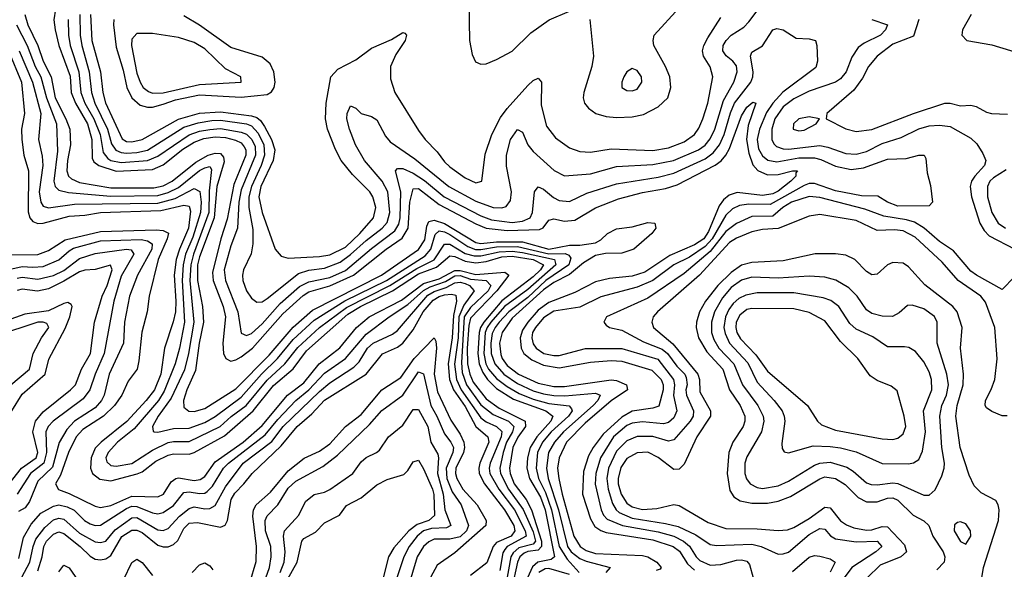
# Model space of a CAD drawing. Header units: inches. Extents: x 1173000 to 1307049, y 522583 to 678455.
# Tile 531 of 617: x 1202320 to 1206098, y 666083 to 668189. Entities that reach past the tile are written whole.
import ezdxf

# ---------------------------------------------------------------- set-up
doc = ezdxf.new("R2010")
doc.units = ezdxf.units.IN
doc.header["$MEASUREMENT"] = 0
doc.layers.add('B2606', color=7, linetype='Continuous')

msp = doc.modelspace()

# ---------------------------------------------------------------- linework, layer by layer
at = {"layer": 'B2606', "color": 5}
for points, elevation in [([(1204043.9, 668256.1), (1204046, 668110), (1204056.4, 668056.4), (1204068.5, 668028.5), (1204090, 668018.5), (1204110, 668020.6), (1204150, 668036.4), (1204210, 668069.2), (1204281.4, 668138.6), (1204351.2, 668188.8), (1204430, 668222.7)], 1820), ([(1202340.4, 668210), (1202351.6, 668170), (1202389.2, 668090), (1202410.2, 668030), (1202440.9, 667970), (1202456.8, 667890), (1202497.6, 667810), (1202512.3, 667770), (1202514.8, 667710), (1202503.4, 667650), (1202500.9, 667610), (1202507.3, 667590), (1202518.8, 667578.8), (1202550, 667565.7), (1202670, 667544.7), (1202835.1, 667544.9), (1202870, 667552.9), (1202904.7, 667570), (1202996.3, 667643.7), (1203042.7, 667670), (1203070, 667677.8), (1203090, 667676.4), (1203102.7, 667662.7), (1203104.5, 667644.5), (1203076.9, 667550), (1203066, 667430), (1203010, 667280.8), (1203002.5, 667250), (1203001.9, 667190), (1203021.9, 667090), (1203026, 667030), (1203008.2, 666950), (1202995.2, 666844.8), (1202961.6, 666770), (1202949.2, 666730), (1202950, 666704.4), (1202969.1, 666689.1), (1202990, 666687.7), (1203030, 666698.6), (1203150, 666774.6), (1203276.8, 666903.2), (1203369.2, 667010.8), (1203443.7, 667076.3), (1203708.9, 667210), (1203850, 667308.2), (1203874.4, 667345.6), (1203882.5, 667397.5), (1203890, 667416.3), (1203910, 667420.6), (1203950, 667407.8), (1204070, 667334.9), (1204090, 667331.9), (1204150, 667337.9), (1204250, 667338), (1204350, 667309.8), (1204430, 667325.2), (1204470, 667325.6), (1204530, 667334), (1204550, 667345.4), (1204575, 667370), (1204610, 667388.3), (1204670, 667395), (1204730, 667411.5), (1204757.1, 667410), (1204761, 667390), (1204746, 667370), (1204676.1, 667310), (1204630, 667294.2), (1204567.4, 667292.6), (1204530, 667285.4), (1204483.2, 667256.8), (1204430, 667213.1), (1204370, 667181.4), (1204330, 667154.1), (1204210, 667045.7), (1204172, 666990), (1204161.4, 666950), (1204165.9, 666905.9), (1204171.5, 666890), (1204190, 666863.5), (1204234.3, 666830), (1204310, 666795.7), (1204370, 666783.8), (1204410, 666783.6), (1204590, 666808.3), (1204610, 666805.9), (1204649.1, 666790), (1204652.3, 666770), (1204590, 666728.7), (1204490, 666642.6), (1204418.7, 666570), (1204389.6, 666510), (1204384.2, 666470), (1204389, 666430), (1204401.1, 666370), (1204446, 666210), (1204470.1, 666170), (1204494.1, 666154.1), (1204530, 666143.3), (1204710, 666135.9), (1204730.1, 666130), (1204765.2, 666110), (1204781.1, 666090), (1204777.2, 666082.8), (1204761.9, 666078.1)], 1680), ([(1202457.9, 668230), (1202451.6, 668188.4), (1202455.9, 668150), (1202470.5, 668090), (1202513.2, 667973.2), (1202517.9, 667910), (1202534.4, 667870), (1202579.9, 667790), (1202597.4, 667730), (1202598, 667658), (1202604.9, 667644.9), (1202623.8, 667630), (1202690, 667608.9), (1202830, 667615.7), (1202870, 667633.5), (1202946.5, 667693.5), (1202990, 667720.4), (1203026.6, 667733.4), (1203070, 667740.4), (1203110, 667738.4), (1203147.9, 667727.9), (1203170, 667716.8), (1203182, 667702), (1203187.5, 667690), (1203188.1, 667670), (1203141.8, 667558.2), (1203115.8, 667424.2), (1203091.8, 667350), (1203059.5, 667220.5), (1203062.4, 667190), (1203100.3, 667090), (1203109.6, 667050), (1203099.2, 666950), (1203102.2, 666910), (1203111.2, 666891.2), (1203130, 666880.5), (1203150, 666885.4), (1203170, 666897), (1203213.5, 666930), (1203330, 667061.7), (1203407.6, 667132.4), (1203430, 667145.6), (1203510, 667169.7), (1203600.5, 667210), (1203726.8, 667310), (1203787.7, 667352.3), (1203810.7, 667390), (1203817.3, 667490), (1203830, 667540.5), (1203850, 667541.8), (1203930, 667481.4), (1204070, 667406.7), (1204109.9, 667390.1), (1204190, 667381.9), (1204315.3, 667384.7), (1204328.7, 667391.3), (1204350, 667421.2), (1204370, 667425.6), (1204410, 667416.7), (1204450, 667421.3), (1204530, 667468.8), (1204617.8, 667502.2), (1204710, 667526.9), (1204797.8, 667542.2), (1204843.2, 667556.8), (1204988.3, 667631.7), (1205011.8, 667648.2), (1205030, 667670.1), (1205043.7, 667696.3), (1205090, 667820.9), (1205110, 667853.6), (1205133.6, 667873.6), (1205144.9, 667870), (1205115.5, 667784.5), (1205109.4, 667730.6), (1205118, 667678), (1205132.9, 667632.9), (1205151.9, 667611.9), (1205190, 667595), (1205230, 667596.5), (1205286, 667610), (1205304.7, 667610), (1205298, 667602), (1205298.9, 667590), (1205279.2, 667570), (1205230, 667531.6), (1205210, 667522.1), (1205170, 667515.4), (1205072.9, 667527.1), (1205042.8, 667517.2), (1205021.2, 667498.8), (1205004, 667476), (1204963, 667377), (1204944.7, 667350), (1204910, 667325.9), (1204814.8, 667285.2), (1204718.4, 667221.6), (1204670, 667206.2), (1204583.1, 667196.9), (1204530, 667184.7), (1204450, 667144.2), (1204350, 667105.5), (1204310, 667076), (1204269.5, 667030), (1204250, 666998.8), (1204240.5, 666970), (1204243.7, 666930), (1204255.2, 666910), (1204285.5, 666885.5), (1204330, 666865.7), (1204390, 666854.7), (1204510, 666876.2), (1204590, 666883.3), (1204630, 666880.6), (1204746.3, 666846.3), (1204781.1, 666810), (1204789.6, 666790), (1204789.6, 666770), (1204772.1, 666707.9), (1204750, 666699.6), (1204670, 666688.8), (1204630, 666666), (1204559.4, 666600.6), (1204521.1, 666550), (1204502.9, 666517.1), (1204483.2, 666456.8), (1204480.3, 666370), (1204510, 666276.1), (1204527.2, 666247.2), (1204550, 666230.9), (1204570, 666224.1), (1204750, 666195.2), (1204827.4, 666170), (1204851.9, 666151.9), (1204883.2, 666103.2), (1204910, 666079.8)], 1720), ([(1202551.3, 668210), (1202552.2, 668130), (1202558.3, 668090), (1202587.3, 667990), (1202595.1, 667910), (1202608.7, 667870), (1202656.8, 667770), (1202673, 667713), (1202689.3, 667689.3), (1202710, 667680.3), (1202730, 667677.9), (1202770, 667680.5), (1202810, 667689.4), (1202950, 667777.4), (1203005.4, 667794.6), (1203057.6, 667802.4), (1203090, 667804.7), (1203190.2, 667790.2), (1203210, 667783.2), (1203234.6, 667754.6), (1203256.7, 667710), (1203259.3, 667670), (1203246.6, 667630), (1203209.3, 667550), (1203199, 667510), (1203199.1, 667470), (1203214.9, 667385.1), (1203214.3, 667330), (1203207.9, 667292.1), (1203179.4, 667230), (1203175.5, 667210), (1203176.8, 667190), (1203190, 667150.2), (1203210, 667122), (1203224.7, 667110), (1203230, 667106.4), (1203250, 667107.6), (1203270, 667120.1), (1203390, 667217.1), (1203430, 667229.1), (1203490, 667236.9), (1203550, 667260.4), (1203590, 667288.7), (1203650, 667342.8), (1203711.2, 667390), (1203730, 667411.9), (1203740.5, 667450), (1203733, 667530), (1203711.6, 667570), (1203643.5, 667650), (1203608.2, 667710), (1203585.4, 667770), (1203575.4, 667810), (1203576.8, 667830), (1203590, 667859.5), (1203610, 667850.4), (1203630.2, 667830.2), (1203670, 667818), (1203690, 667806.2), (1203723.7, 667743.6), (1203741.4, 667721.4), (1203836, 667656), (1203967, 667550), (1204070, 667493.2), (1204136.4, 667470), (1204170, 667468.3), (1204187, 667473), (1204203.8, 667496.2), (1204207.4, 667530), (1204188.2, 667628.2), (1204188.5, 667670), (1204203, 667730), (1204230, 667769.1), (1204250, 667758), (1204270.1, 667710), (1204290, 667684.6), (1204371.2, 667611.2), (1204410, 667590.6), (1204510, 667599.1), (1204610, 667626.3), (1204750, 667634.3), (1204829.4, 667649.4), (1204925.3, 667690), (1204951, 667709), (1204970, 667732.5), (1204987.4, 667770), (1205020.2, 667879.8), (1205060.5, 667950), (1205072.6, 667990), (1205070, 668012.6), (1205057.1, 668030), (1205030.8, 668050.8), (1205018.5, 668070), (1205019.7, 668090), (1205031.1, 668110), (1205050, 668129.7), (1205098.6, 668161.4), (1205118.5, 668181.5), (1205150, 668223.9)], 1760), ([(1202591.9, 668210), (1202596.8, 668110), (1202630.7, 667990), (1202639.7, 667910), (1202649.8, 667870.3), (1202712.9, 667732.9), (1202730, 667723), (1202750, 667721.8), (1202789.8, 667730), (1202930, 667808), (1203010, 667831.1), (1203090, 667835.7), (1203210, 667821.3), (1203230, 667814.5), (1203243.6, 667803.6), (1203259.7, 667779.7), (1203286.2, 667730), (1203299, 667690), (1203292.9, 667650), (1203244.9, 667550), (1203238, 667510), (1203249.9, 667449.9), (1203299.9, 667310), (1203323, 667283), (1203350, 667275.3), (1203470, 667281.1), (1203510, 667288.4), (1203570, 667317.5), (1203625.6, 667370), (1203677.6, 667430), (1203686.9, 667470), (1203675.7, 667510), (1203663.1, 667530), (1203596.5, 667596.5), (1203553.9, 667650), (1203531.8, 667691.8), (1203501.8, 667770), (1203494, 667810), (1203495.7, 667870), (1203514.6, 667970), (1203540.6, 667999.4), (1203610, 668035.7), (1203670, 668080.5), (1203746.7, 668113.3), (1203790, 668140.2), (1203798.1, 668138.1), (1203804.9, 668130), (1203799.8, 668110), (1203763.5, 668056.5), (1203743, 668010), (1203742.6, 667962.6), (1203759.1, 667910), (1203850, 667764.7), (1203876.6, 667730), (1203922.6, 667682.6), (1203950, 667644.3), (1203970, 667625.2), (1204030, 667583.3), (1204070, 667564.1), (1204093.5, 667570), (1204106.1, 667673.9), (1204132.3, 667750), (1204165.3, 667814.7), (1204190.5, 667849.5), (1204270, 667937.7), (1204290, 667956.4), (1204310, 667965.8), (1204321.8, 667950), (1204321.4, 667861.4), (1204341.9, 667781.9), (1204376.3, 667736.3), (1204430, 667697.9), (1204470, 667684.4), (1204510, 667682.2), (1204590, 667694.6), (1204750, 667688.1), (1204810, 667698.1), (1204870, 667721.7), (1204910, 667749.6), (1204926.6, 667773.4), (1204941.7, 667810), (1204960.6, 667870), (1204979.5, 667970), (1204969.3, 668009.3), (1204943.5, 668050), (1204939.9, 668070), (1204944.7, 668090), (1204960.5, 668119.5), (1205010, 668197.5)], 1780), ([(1202680.9, 668190), (1202680.5, 668170), (1202690, 668084.4), (1202716.6, 667996.6), (1202731.4, 667930), (1202750.1, 667890), (1202781.8, 667861.8), (1202810, 667854.3), (1202830, 667854.6), (1202870, 667865.6), (1202918.2, 667881.8), (1203010, 667901.6), (1203170, 667892.4), (1203270, 667903.1), (1203286.8, 667913.2), (1203297.1, 667930), (1203300.9, 667950), (1203295.9, 667990), (1203280.9, 668020.9), (1203250, 668046.2), (1203130, 668083.2), (1203010, 668168.8), (1202950, 668203.9)], 1820), ([(1204507.5, 668190), (1204521.6, 668050), (1204515.4, 668010), (1204484.4, 667910), (1204482.2, 667890), (1204487.5, 667870), (1204502.7, 667850), (1204530.3, 667830), (1204570, 667818.9), (1204610, 667814.4), (1204670, 667817.3), (1204714.1, 667825.9), (1204770, 667855.8), (1204807.3, 667890), (1204818.6, 667930), (1204814.5, 667970), (1204797.7, 668010), (1204753.7, 668090), (1204750.4, 668110), (1204755, 668130), (1204850, 668234.8)], 1820), ([(1205971.6, 668210), (1205937.8, 668150), (1205935.3, 668130), (1205954, 668110), (1206050, 668093.1), (1206206.2, 668046.2)], 1820), ([(1202307.2, 668170), (1202349, 668090), (1202379.1, 668010), (1202401.4, 667970), (1202422.4, 667890), (1202461.3, 667790), (1202465.7, 667685.7), (1202450.9, 667570.9), (1202456.3, 667550), (1202470, 667536.3), (1202507.3, 667527.3), (1202670, 667513.1), (1202850, 667515), (1202890, 667526.5), (1202930, 667546.6), (1203010, 667611.8), (1203030, 667622.2), (1203050, 667626.8), (1203055.7, 667615.7), (1203046.8, 667533.2), (1203045.5, 667450), (1202986.8, 667290), (1202976.8, 667250), (1202972.8, 667190), (1202988.8, 667030), (1202968.2, 666910), (1202952.4, 666847.6), (1202901.7, 666738.3), (1202851.6, 666670), (1202829.7, 666630), (1202832.1, 666612.1), (1202836.3, 666610), (1202850, 666608.2), (1202910, 666621.7), (1202970, 666623.8), (1203030, 666644.9), (1203070, 666668.7), (1203170, 666742.5), (1203247.8, 666830), (1203309.4, 666890.6), (1203370, 666963.6), (1203450, 667038), (1203568, 667112), (1203727.3, 667190), (1203876, 667284), (1203898.3, 667310), (1203914.4, 667365.6), (1203930, 667379.5), (1203950, 667376.3), (1203970, 667366.2), (1204039.4, 667319.4), (1204068.5, 667308.5), (1204090, 667307.9), (1204150, 667318.2), (1204230, 667319.5), (1204350, 667292.5), (1204413, 667293), (1204426.7, 667286.7), (1204434.7, 667274.7), (1204427, 667250), (1204338.8, 667190), (1204270, 667125.1), (1204196.6, 667070), (1204160, 667030), (1204144.1, 667010), (1204133.4, 666986.6), (1204127.7, 666950), (1204129.4, 666910), (1204143.7, 666870), (1204177.5, 666830), (1204230, 666795.1), (1204290, 666767.1), (1204330, 666754.7), (1204370, 666748.5), (1204412.2, 666747.8), (1204530, 666757.7), (1204547.2, 666750), (1204538.7, 666730), (1204520.8, 666710), (1204406.2, 666610), (1204371.8, 666570), (1204349.1, 666530), (1204341.9, 666470), (1204348.1, 666430), (1204387.8, 666310), (1204422.2, 666170), (1204436.6, 666150), (1204470, 666123.4), (1204493.3, 666113.3), (1204585.4, 666090), (1204568.8, 666070)], 1660), ([(1202506, 668190), (1202507.2, 668130), (1202514.1, 668090), (1202546.4, 667990), (1202554.5, 667910), (1202570.2, 667870), (1202604.8, 667810), (1202628.6, 667750), (1202640.1, 667680.1), (1202657.7, 667657.7), (1202670, 667649.8), (1202710, 667641.7), (1202810.6, 667649.4), (1202850, 667666.2), (1202970, 667748.2), (1203010, 667762.2), (1203050, 667768.8), (1203090, 667772.1), (1203170, 667758.4), (1203190.8, 667750.8), (1203211.4, 667730), (1203223.2, 667703.2), (1203225, 667670), (1203170, 667536.7), (1203160.9, 667490), (1203155.4, 667390), (1203130, 667322.4), (1203105, 667230), (1203109.8, 667190), (1203157.3, 667070), (1203170, 666987.5), (1203190, 666978.8), (1203210, 666987), (1203250, 667023.4), (1203319, 667101), (1203393.8, 667166.2), (1203430, 667184.2), (1203510, 667201.2), (1203570, 667228.5), (1203670, 667312.6), (1203759.7, 667380.3), (1203774.7, 667405.3), (1203779.8, 667430), (1203782, 667530), (1203761.9, 667610), (1203770, 667619.5), (1203790, 667619.4), (1203830, 667601), (1203873, 667573), (1203948.3, 667510), (1204090, 667437.4), (1204130, 667422.6), (1204210, 667412.6), (1204250, 667417.1), (1204278.7, 667430), (1204288.3, 667450), (1204295.8, 667530), (1204310, 667548.3), (1204330, 667539.2), (1204368, 667508), (1204390, 667496.1), (1204430, 667493.1), (1204495.9, 667524.1), (1204610, 667560.2), (1204770, 667586.1), (1204830, 667601.3), (1204950, 667656.5), (1204981.3, 667678.7), (1205005.3, 667710), (1205023.3, 667750), (1205047.6, 667832.4), (1205063.5, 667870), (1205125.6, 667950), (1205133.6, 667970), (1205135.1, 667990), (1205124.1, 668050), (1205130, 668065.5), (1205170.3, 668089.7), (1205209.5, 668150.5), (1205224.8, 668155.2), (1205250.1, 668150.1), (1205299.1, 668119.1), (1205350, 668116.1), (1205374.3, 668110), (1205379.2, 668090), (1205381.3, 668030), (1205374.4, 668005.6), (1205248.7, 667911.3), (1205210, 667869.9), (1205185.7, 667834.3), (1205159.4, 667770), (1205149.6, 667730), (1205154.9, 667694.9), (1205170, 667667.5), (1205191.4, 667651.4), (1205224.9, 667644.9), (1205310, 667660.2), (1205370, 667659.5), (1205393.6, 667653.6), (1205450, 667627.8), (1205510, 667615.7), (1205558.1, 667621.9), (1205650, 667654.4), (1205722.1, 667657.9), (1205770.2, 667670.2), (1205790.2, 667670.2), (1205797.5, 667657.5), (1205802.4, 667602.4), (1205814.4, 667554.4), (1205823.1, 667490), (1205810, 667475.6), (1205690, 667474.8), (1205650, 667489.9), (1205612.4, 667512.4), (1205550, 667514.6), (1205450, 667533.1), (1205370, 667562), (1205350, 667561.6), (1205330, 667553.4), (1205199.5, 667480.5), (1205118, 667482), (1205082.5, 667477.5), (1205055.4, 667464.6), (1205030, 667440.3), (1204976.7, 667350), (1204950, 667319.8), (1204890, 667279.1), (1204830.5, 667250), (1204750, 667189.2), (1204690, 667163.9), (1204550, 667127.1), (1204470, 667087.9), (1204370, 667072.5), (1204330, 667046.6), (1204298.8, 667010), (1204288.4, 666990), (1204285.1, 666970), (1204290, 666946.7), (1204301.9, 666930), (1204331.1, 666910), (1204370, 666901.5), (1204390, 666902), (1204490.8, 666929.2), (1204630, 666929.5), (1204768.4, 666888.4), (1204828.7, 666810), (1204832.9, 666790), (1204829, 666749), (1204842, 666690), (1204830, 666663), (1204810, 666645.3), (1204790, 666639.8), (1204710, 666647.4), (1204670, 666642.2), (1204650, 666634.1), (1204598, 666590), (1204549.3, 666510), (1204530.3, 666450), (1204528.9, 666408.9), (1204551.1, 666310), (1204560.2, 666290), (1204574.3, 666274.3), (1204633.2, 666250), (1204770, 666226.4), (1204830, 666209.4), (1204866.9, 666190), (1204890.7, 666170.7), (1204916.1, 666130), (1204930, 666116.1), (1204970, 666098.6), (1205010, 666100.6), (1205070, 666116.9), (1205090, 666118.9), (1205110, 666113.6), (1205120.5, 666100.5), (1205135.1, 666050)], 1740), ([(1205590, 668190.1), (1205650.2, 668170), (1205642.7, 668150), (1205622.6, 668130), (1205560.3, 668099.7), (1205537.6, 668082.4), (1205513.8, 668046.2), (1205492, 667990), (1205470, 667962.4), (1205450, 667949.6), (1205350, 667915.6), (1205290, 667886.5), (1205250, 667856), (1205217.9, 667810), (1205206.5, 667770), (1205205.7, 667730), (1205213.5, 667713.5), (1205223.9, 667703.9), (1205250, 667694.2), (1205270, 667693.5), (1205390, 667706.7), (1205420.8, 667700.8), (1205490, 667676.8), (1205530, 667673.4), (1205570, 667684.4), (1205630, 667715.2), (1205702, 667738), (1205770, 667770.5), (1205810, 667782.8), (1205850, 667784.8), (1205890, 667779.9), (1205970, 667735), (1205993, 667713), (1206015.9, 667675.9), (1206027, 667650), (1206021.6, 667630), (1205984.8, 667590), (1205972.8, 667570), (1205967.7, 667550), (1205972.5, 667510), (1206004.2, 667410), (1206021.2, 667381.2), (1206040.6, 667360.6), (1206138.9, 667310)], 1760), ([(1205770.1, 668190), (1205750, 668126.4), (1205670, 668095.1), (1205610.5, 668050), (1205576.7, 668010), (1205554.7, 667965.3), (1205521.2, 667918.8), (1205417.6, 667830), (1205414.8, 667810), (1205490, 667771.4), (1205530, 667761.2), (1205590, 667768.6), (1205750, 667829.5), (1205870, 667869.2), (1205890, 667869.2), (1205930, 667859.1), (1205970, 667861.4), (1205990, 667857.3), (1206030, 667835), (1206049.3, 667829.3), (1206110, 667827.5)], 1780), ([(1202276.8, 668070), (1202326.9, 667950), (1202338.7, 667830), (1202327.2, 667770), (1202328.6, 667730), (1202336.2, 667670), (1202354.4, 667610), (1202352.4, 667452.4), (1202359.4, 667430), (1202370, 667416.3), (1202390, 667408.3), (1202410, 667409.3), (1202510, 667436.6), (1202570, 667439.9), (1202630, 667450.4), (1202862.3, 667457.7), (1202950, 667478.9), (1202970, 667474.1), (1202975.7, 667455.7), (1202968.1, 667390), (1202933.1, 667310), (1202920.5, 667270), (1202913, 667210), (1202919.2, 667110), (1202917.4, 667070), (1202909.3, 667030.7), (1202875.9, 666930), (1202861.8, 666830), (1202837.1, 666770), (1202805.7, 666730), (1202731.5, 666648.5), (1202632.7, 666570), (1202610, 666546.3), (1202594.6, 666510), (1202591.7, 666470), (1202600.1, 666450), (1202627.6, 666427.6), (1202670, 666421.5), (1202771.2, 666448.8), (1202790, 666456.3), (1202842.8, 666497.2), (1202890, 666519.6), (1202910, 666525.6), (1202970, 666524), (1202990, 666530.6), (1203105.7, 666594.3), (1203215.8, 666690), (1203293.5, 666786.5), (1203368.9, 666851.1), (1203420.3, 666919.7), (1203579, 667061), (1203627.3, 667090), (1203750.5, 667149.5), (1203850, 667214.7), (1203919.3, 667240.7), (1203970, 667284.4), (1203990, 667281.7), (1204030, 667263.8), (1204070, 667257.8), (1204110, 667262.8), (1204170, 667280.8), (1204210, 667283), (1204291, 667270), (1204330, 667250), (1204318.6, 667230), (1204290, 667203.5), (1204170, 667111.1), (1204100.7, 667030), (1204088.8, 667010), (1204083.8, 666990), (1204077.6, 666910), (1204083.6, 666870), (1204096.7, 666836.7), (1204115, 666810), (1204150, 666776.2), (1204214.8, 666734.8), (1204339.1, 666690), (1204365.4, 666670), (1204357.8, 666650), (1204303.9, 666590), (1204278.7, 666550), (1204268.6, 666510), (1204266.7, 666470), (1204276.5, 666430), (1204318.9, 666358.9), (1204336.9, 666310), (1204372.2, 666130), (1204359.4, 666120.6), (1204308.2, 666110), (1204288.1, 666091.9), (1204268.2, 666050)], 1620), ([(1202317.7, 668070), (1202369, 667950), (1202401, 667830), (1202392.4, 667730), (1202406.7, 667666.7), (1202409.2, 667630), (1202394.9, 667530), (1202400.6, 667490), (1202410, 667474.1), (1202430, 667467.9), (1202530, 667482.9), (1202850, 667485.6), (1202916.2, 667503.8), (1202990, 667542.6), (1203011.4, 667531.4), (1203016.2, 667490), (1203014, 667450), (1202984.3, 667355.7), (1202956.9, 667290), (1202947.9, 667250), (1202944, 667190), (1202951.9, 667030), (1202933.5, 666930), (1202916.3, 666870), (1202875, 666765), (1202853.2, 666730), (1202758.9, 666621.1), (1202695.3, 666570), (1202659, 666530), (1202650.9, 666510), (1202654, 666494), (1202670, 666479.9), (1202690, 666477.3), (1202750, 666488.5), (1202830, 666539.8), (1202890, 666568), (1202910, 666572.3), (1202970, 666572.7), (1203089.2, 666630), (1203131.7, 666668.3), (1203189.6, 666710.4), (1203270, 666807.7), (1203338, 666870), (1203386.9, 666933.1), (1203470.4, 667009.6), (1203573.5, 667086.5), (1203739.8, 667170), (1203844.1, 667235.9), (1203910, 667268.9), (1203950, 667328.4), (1203970, 667328.5), (1204030, 667292.6), (1204064, 667284), (1204090, 667284.2), (1204160.3, 667299.7), (1204210, 667301.9), (1204250, 667297.3), (1204372.3, 667270), (1204376.9, 667250), (1204270, 667154.8), (1204180.5, 667090), (1204127.3, 667030), (1204113.5, 667010), (1204106.6, 666990), (1204100.7, 666910), (1204109.2, 666870), (1204119.2, 666850), (1204150, 666814), (1204190, 666783.7), (1204237, 666757), (1204290, 666735), (1204350, 666718.2), (1204429.1, 666709.1), (1204438.1, 666698.1), (1204440.4, 666690), (1204426.4, 666670), (1204359.7, 666610), (1204326.7, 666570), (1204306.9, 666530), (1204302.2, 666470), (1204310.9, 666430), (1204337.3, 666377.3), (1204361.1, 666310), (1204389.9, 666169.9), (1204421, 666121), (1204467.1, 666070)], 1640), ([(1206106, 667614), (1206056.8, 667583.2), (1206043.3, 667570), (1206033.2, 667550), (1206034.1, 667510), (1206050.4, 667450), (1206074.9, 667410), (1206103, 667390)], 1780), ([(1206136.8, 667203.2), (1206090, 667154.8), (1205990.9, 667210), (1205970, 667225.9), (1205903.6, 667303.6), (1205850, 667339.7), (1205790.4, 667390.4), (1205753.3, 667413.3), (1205722.5, 667422.5), (1205635.8, 667435.8), (1205562.6, 667462.6), (1205390, 667508.1), (1205350, 667512), (1205281.3, 667490), (1205248.9, 667470), (1205210, 667436), (1205130, 667435.3), (1205070, 667408.5), (1205030, 667377.3), (1204970, 667300.4), (1204870, 667215.9), (1204730, 667122.1), (1204571.6, 667050), (1204561.8, 667030), (1204570, 667018), (1204583, 667010), (1204630, 666999.6), (1204714.2, 666954.2), (1204785.8, 666925.8), (1204805.6, 666910), (1204841.7, 666861.7), (1204872.6, 666830), (1204878.1, 666818.1), (1204881.7, 666790), (1204876.6, 666770), (1204878.4, 666750), (1204905, 666690), (1204904.2, 666670), (1204892.4, 666650), (1204830, 666579.2), (1204810, 666574.2), (1204750, 666592.1), (1204690, 666591.9), (1204650, 666575.3), (1204610, 666535.4), (1204578.9, 666470), (1204572.7, 666430), (1204578.7, 666390), (1204594.4, 666334.4), (1204609.4, 666310), (1204620.7, 666300.7), (1204670, 666278.3), (1204798.5, 666258.5), (1204846.3, 666246.3), (1204915.1, 666215.1), (1204970, 666177.3), (1204993.5, 666173.5), (1205130, 666179), (1205164.9, 666170), (1205230, 666140.7), (1205250, 666141.2), (1205270, 666148.7), (1205350, 666216.3), (1205390, 666238.9), (1205410, 666236.2), (1205430.9, 666210.9), (1205450, 666199.1), (1205530, 666187.4), (1205610.3, 666190.3), (1205627.9, 666170), (1205604.7, 666150), (1205513.2, 666090), (1205454.5, 666010)], 1760), ([(1206108.7, 666671.3), (1206090, 666670.9), (1206050, 666687.6), (1206030, 666701), (1206024.2, 666710), (1206025.5, 666730), (1206047.9, 666772.1), (1206061.6, 666810), (1206071, 666889), (1206061.9, 667010), (1206026.4, 667106.4), (1206007.8, 667130), (1205920.6, 667190), (1205859.8, 667259.8), (1205755.8, 667355.8), (1205710, 667380.3), (1205676.3, 667383.7), (1205610, 667381.2), (1205530, 667419.9), (1205390, 667442.8), (1205350, 667436.4), (1205230.5, 667389.5), (1205170, 667384.7), (1205130, 667376.1), (1205070, 667352.4), (1205044.2, 667335.8), (1204928.9, 667210), (1204767.3, 667070), (1204750.6, 667050), (1204745.1, 667030), (1204751.8, 667010), (1204826.6, 666946.6), (1204922.8, 666830), (1204928.5, 666810), (1204930, 666762.6), (1204970.4, 666690), (1204970.4, 666670), (1204918.7, 666590), (1204870, 666485), (1204850, 666466.6), (1204830, 666465.6), (1204770, 666511.7), (1204730, 666531.3), (1204690, 666529.2), (1204650, 666507.6), (1204626.7, 666473.3), (1204616.4, 666430), (1204616.9, 666410), (1204628, 666370), (1204650, 666336.3), (1204670, 666322.4), (1204710, 666312), (1204764.8, 666315.2), (1204830, 666330.9), (1204850, 666327.6), (1204962.3, 666262.3), (1205030, 666238.8), (1205150, 666237.6), (1205230, 666231.4), (1205265.8, 666234.2), (1205290, 666242.6), (1205350, 666277.3), (1205410, 666320.6), (1205430, 666317.6), (1205470, 666268.1), (1205492.4, 666252.4), (1205520.9, 666240.9), (1205570, 666232.6), (1205590, 666234.1), (1205630, 666246.9), (1205650, 666245.1), (1205715.7, 666175.7), (1205722.7, 666150), (1205701, 666130), (1205621.5, 666098.5), (1205571.6, 666050)], 1780), ([(1202287.7, 667287.7), (1202390, 667289.3), (1202430, 667304.9), (1202494.9, 667345.1), (1202630, 667377.7), (1202844.4, 667384.4), (1202870, 667381.9), (1202890.7, 667370.7), (1202886.5, 667350), (1202851.4, 667270), (1202817.4, 667130), (1202809.6, 667070), (1202788.3, 666991.7), (1202777.8, 666882.2), (1202770.8, 666850), (1202735.7, 666804.3), (1202712.4, 666750), (1202683.6, 666710), (1202641.6, 666670), (1202562, 666618), (1202536.8, 666590), (1202506.9, 666530), (1202476.9, 666443.1), (1202458.1, 666410), (1202468.8, 666388.8), (1202510, 666373.3), (1202610, 666324), (1202630, 666319.5), (1202670, 666327.1), (1202750, 666363.2), (1202850, 666359.7), (1202871.6, 666370), (1202901.8, 666418.2), (1202918.8, 666430), (1202930, 666432.7), (1202990, 666423.3), (1203012.8, 666427.2), (1203030, 666438.6), (1203070, 666493.9), (1203178, 666570), (1203250, 666634), (1203347.3, 666750), (1203410, 666797.1), (1203468.6, 666870), (1203549.1, 666930.9), (1203612.6, 667010), (1203661.4, 667050), (1203785.5, 667114.5), (1203870, 667178.2), (1203930, 667196.6), (1203990, 667228.6), (1204010, 667227.8), (1204070, 667213.1), (1204181.9, 667221.9), (1204197.6, 667210), (1204151.6, 667150), (1204050, 667044.8), (1204043, 667017), (1204037.6, 666930), (1204039, 666870), (1204047.4, 666830), (1204060.5, 666800.5), (1204110, 666735.6), (1204159.7, 666699.7), (1204260.2, 666650), (1204261.2, 666630), (1204231.1, 666588.9), (1204212, 666550), (1204199.3, 666470), (1204202.1, 666450), (1204217.9, 666410), (1204263.1, 666350), (1204283.5, 666310), (1204322.3, 666190), (1204322.8, 666170), (1204310, 666156.1), (1204270, 666151), (1204255.4, 666144.6), (1204239.7, 666130), (1204230.7, 666110), (1204186.6, 665910)], 1580), ([(1202250, 667225), (1202330, 667243.5), (1202370, 667240.2), (1202410, 667243.9), (1202470, 667268.4), (1202510, 667304), (1202526.8, 667313.2), (1202630, 667341.2), (1202786.3, 667346.3), (1202810, 667341.5), (1202828.2, 667330), (1202826.6, 667310), (1202772.3, 667210), (1202741.5, 667130), (1202722.8, 667030), (1202718.2, 666950), (1202663.4, 666830), (1202644.3, 666750), (1202633.9, 666730), (1202610, 666701.8), (1202530, 666649.9), (1202501.1, 666618.9), (1202471.4, 666568.6), (1202445.5, 666474.5), (1202390, 666420.1), (1202358.1, 666341.9), (1202341.5, 666318.5), (1202315.3, 666304.7)], 1560), ([(1202310, 667198.4), (1202330, 667202.1), (1202390, 667194.2), (1202450, 667208.9), (1202490, 667228.1), (1202550, 667274.2), (1202610, 667292.9), (1202730.2, 667310.2), (1202747.8, 667307.8), (1202758.1, 667290), (1202710, 667206.4), (1202681.5, 667110), (1202644, 666910), (1202609.2, 666830), (1202589.4, 666770), (1202564.1, 666735.9), (1202448.3, 666650), (1202429.1, 666630), (1202420.8, 666610), (1202422.8, 666530), (1202412.7, 666490), (1202361.2, 666450), (1202310.7, 666370)], 1540), ([(1206011.9, 666050), (1206018.8, 666090), (1206075.5, 666270), (1206078.8, 666310), (1206075.3, 666330), (1206066.1, 666346.1), (1206010, 666376.2), (1205982.7, 666402.7), (1205963, 666443), (1205928.8, 666550), (1205912, 666670), (1205917.9, 666710), (1205939.9, 666790), (1205941.4, 666830), (1205929.9, 666930), (1205936.7, 667010), (1205917.9, 667070), (1205900.7, 667090), (1205793.5, 667173.5), (1205730, 667241.7), (1205710, 667255.7), (1205670, 667258.5), (1205650, 667249.4), (1205610, 667214.5), (1205590, 667211.4), (1205570, 667223.7), (1205524.2, 667270), (1205490, 667286.6), (1205450, 667292), (1205372.3, 667292.3), (1205250, 667265.4), (1205130, 667259.2), (1205090, 667247.9), (1205050, 667220.5), (1204998.9, 667170), (1204951.3, 667110), (1204928.5, 667070), (1204916.8, 667030), (1204915.7, 667010), (1204924.3, 666970), (1204956.3, 666916.3), (1205017.9, 666850), (1205044, 666770), (1205084.1, 666710), (1205102.9, 666670), (1205102.8, 666650), (1205095.7, 666630), (1205056.9, 666570), (1205040.7, 666530), (1205034.4, 666450), (1205044.9, 666384.9), (1205060.7, 666360.7), (1205085, 666345), (1205130, 666336.5), (1205190, 666335.7), (1205230, 666343.8), (1205278.1, 666361.9), (1205390.4, 666429.6), (1205410, 666436.5), (1205450, 666430.6), (1205487.9, 666407.9), (1205537.6, 666357.6), (1205570, 666341.1), (1205610, 666341.5), (1205650, 666355.7), (1205670, 666355.9), (1205690, 666347), (1205748.6, 666290), (1205788.9, 666268.9), (1205808.1, 666250), (1205824.4, 666210), (1205864.2, 666150), (1205869.5, 666130), (1205867, 666110), (1205839.8, 666080.2)], 1820), ([(1202279.9, 666410), (1202326.6, 666470), (1202382.9, 666510), (1202390.2, 666530), (1202370.9, 666610), (1202380.3, 666650), (1202410, 666685.7), (1202515.6, 666770), (1202534.3, 666790), (1202557.3, 666850), (1202591.9, 666910), (1202607.4, 667030), (1202636.3, 667130), (1202655.5, 667170), (1202674.5, 667230), (1202668.5, 667248.5), (1202610, 667232.1), (1202570, 667228.9), (1202550, 667223), (1202490, 667186.8), (1202430, 667157.9), (1202388.9, 667148.9), (1202330, 667156.1), (1202310, 667151.7)], 1520), ([(1202316.5, 666123.5), (1202335.1, 666204.9), (1202364, 666256), (1202401.8, 666298.2), (1202450, 666325), (1202470, 666329.3), (1202502.3, 666322.3), (1202528.6, 666308.6), (1202568.3, 666270), (1202590, 666256.4), (1202610, 666250.4), (1202630, 666251.9), (1202730, 666315.4), (1202750, 666323.9), (1202770, 666323.6), (1202830, 666298.8), (1202850, 666295.5), (1202870, 666299.9), (1202910, 666327.4), (1202950, 666377), (1202970, 666379.8), (1203010, 666373.1), (1203030, 666374.7), (1203039.4, 666380.6), (1203059.3, 666400.7), (1203101.5, 666470), (1203120.8, 666490), (1203262.2, 666597.8), (1203310, 666656.2), (1203380.1, 666730), (1203430, 666770.3), (1203490, 666834.4), (1203570, 666890.9), (1203650, 666984.3), (1203737.7, 667050), (1203810, 667097.3), (1203870, 667151.7), (1203894.8, 667165.2), (1203954.4, 667185.6), (1203990, 667207.4), (1204010, 667208.5), (1204050, 667195.2), (1204109.8, 667189.8), (1204127.6, 667170), (1204117.7, 667150), (1204050, 667085.9), (1204026.1, 667050), (1204014.8, 666874.8), (1204017.4, 666837.4), (1204034.3, 666790), (1204090, 666712.7), (1204136.5, 666676.5), (1204195.2, 666650), (1204215.8, 666630), (1204211, 666610), (1204188.6, 666570), (1204174.7, 666530), (1204161.9, 666470), (1204165.2, 666450), (1204195.5, 666390), (1204251.8, 666311.8), (1204290, 666226.7), (1204298.7, 666190), (1204290, 666179.4), (1204235.6, 666164.4), (1204213.8, 666146.2), (1204205.2, 666130), (1204186.5, 666030)], 1560), ([(1202328, 666052), (1202359.3, 666110), (1202371.2, 666170), (1202381.5, 666198.5), (1202416.9, 666243.1), (1202450, 666271.9), (1202470, 666278.3), (1202490, 666274.6), (1202550, 666220.7), (1202610, 666187.8), (1202630, 666184.7), (1202650, 666190.8), (1202686.2, 666233.8), (1202750, 666280), (1202770, 666281), (1202850, 666234.4), (1202870, 666231.7), (1202890, 666238.4), (1202933.8, 666286.2), (1202970, 666315.4), (1202990, 666322), (1203030, 666314.5), (1203050, 666315.5), (1203070, 666326.5), (1203110, 666398.5), (1203177.6, 666490), (1203287.3, 666572.7), (1203331.7, 666630), (1203470, 666764.6), (1203510, 666797.3), (1203602.8, 666857.2), (1203622.4, 666877.6), (1203655.2, 666930), (1203676.9, 666950), (1203750, 666984.3), (1203770, 666998.1), (1203886.6, 667133.4), (1203910, 667147.5), (1203956.6, 667163.4), (1203990, 667180.9), (1204010, 667183.6), (1204030, 667178), (1204046.5, 667170), (1204063.7, 667150), (1204024.3, 667095.7), (1204005.1, 667050), (1204002, 666970), (1203989, 666869), (1203996, 666810), (1204014.5, 666770), (1204090, 666663.8), (1204110, 666647.6), (1204150, 666629.8), (1204170.3, 666610.3), (1204167.3, 666590), (1204125.5, 666490), (1204121.8, 666470), (1204124.3, 666450), (1204158.6, 666390), (1204218.4, 666310), (1204260.1, 666230), (1204264.1, 666210), (1204191.1, 666170), (1204181.1, 666158.9), (1204174, 666146), (1204162.1, 666077.9)], 1540), ([(1202390, 666076.1), (1202406.6, 666130), (1202413, 666170), (1202422.8, 666190), (1202450, 666216.6), (1202470, 666225.5), (1202490, 666219.2), (1202552.1, 666170), (1202590, 666132.7), (1202610, 666121.4), (1202630, 666118.8), (1202650, 666123.1), (1202670, 666135.3), (1202711.7, 666208.3), (1202750, 666233.1), (1202770, 666232.8), (1202790, 666223.2), (1202850, 666174.4), (1202870, 666168.7), (1202890, 666169), (1202910, 666177.1), (1202926.8, 666193.2), (1202950, 666239.4), (1202970, 666259.2), (1203002.2, 666262.2), (1203090, 666244), (1203108.4, 666251.6), (1203117.9, 666270), (1203131.3, 666350), (1203145, 666375), (1203180.6, 666410), (1203212.6, 666450), (1203324, 666556), (1203384.2, 666630), (1203441.1, 666678.9), (1203490, 666730.9), (1203649.2, 666830), (1203712.1, 666907.9), (1203770, 666934.6), (1203790, 666949.2), (1203830, 667000.4), (1203868.8, 667070), (1203906.3, 667113.7), (1203930, 667128.4), (1203950, 667134.7), (1203977.3, 667137.3), (1203994, 667134), (1203996.2, 667110), (1203985, 667055), (1203980.2, 666970), (1203964, 666870), (1203969, 666810), (1203984.8, 666770), (1204030, 666707.1), (1204070, 666630.1), (1204116.6, 666590), (1204120.3, 666570), (1204085.8, 666490), (1204081.3, 666470), (1204083, 666450), (1204104.2, 666410), (1204180.5, 666310), (1204216.3, 666250), (1204220, 666230), (1204205.7, 666210), (1204150, 666185.3), (1204137.1, 666170), (1204112.9, 666107.1), (1204050, 666058.8)], 1520), ([(1202290.2, 666689.8), (1202330, 666753.8), (1202418.1, 666830), (1202431.7, 666888.3), (1202494.6, 667005.4), (1202512.5, 667050), (1202521.1, 667090), (1202518.1, 667098.1), (1202505, 667105), (1202490, 667102), (1202430, 667073.1), (1202339.3, 667060.7), (1202250, 667028.8)], 1480), ([(1202286.2, 666790), (1202357.2, 666850), (1202371.2, 666910), (1202403.8, 666970), (1202432, 667010), (1202424.8, 667024.8), (1202410.4, 667030), (1202390, 667029.7), (1202230, 666977.8)], 1460), ([(1203203.5, 666030), (1203227.3, 666112.7), (1203228.8, 666170), (1203214.3, 666285.7), (1203217.3, 666310), (1203227.3, 666330), (1203282.2, 666377.8), (1203350, 666460.5), (1203411.5, 666508.5), (1203470, 666536), (1203510, 666563.5), (1203570.7, 666629.3), (1203630, 666675.6), (1203710, 666770.4), (1203782.5, 666817.5), (1203833.3, 666890), (1203910, 666969.4), (1203917.2, 666957.2), (1203919.9, 666930), (1203910.3, 666830), (1203923.2, 666763.2), (1203974, 666654), (1204010, 666601), (1204024.5, 666570), (1204027.3, 666550), (1204023.1, 666530), (1203993.6, 666470), (1203992.1, 666450), (1203997, 666430), (1204021.1, 666390), (1204075.2, 666330), (1204110.3, 666270), (1204109, 666250), (1203990, 666145.3), (1203921.9, 666098.1), (1203863.2, 665990)], 1480), ([(1203250, 666010), (1203278.2, 666090), (1203284.9, 666130), (1203283.4, 666170), (1203263.4, 666230), (1203261.5, 666270), (1203270, 666287.8), (1203310, 666329.6), (1203350, 666393.7), (1203379.6, 666420.4), (1203483.7, 666476.3), (1203540.1, 666519.9), (1203661.8, 666638.2), (1203710, 666691.4), (1203790, 666750.5), (1203850, 666839.8), (1203870, 666831.8), (1203897.3, 666710), (1203920.3, 666670), (1203950, 666602), (1203975, 666570), (1203984.2, 666550), (1203981.8, 666530), (1203956.1, 666470), (1203958.9, 666430), (1203979, 666379), (1204014.4, 666330), (1204042.7, 666250), (1204034.9, 666230), (1204010, 666207.4), (1203970, 666197.8), (1203910, 666197.7), (1203890, 666188.3), (1203869.7, 666170), (1203845.8, 666130), (1203791.6, 665950)], 1460), ([(1203319.5, 666070), (1203334.6, 666110), (1203338.6, 666150), (1203332.8, 666210), (1203336.2, 666230), (1203390.6, 666290), (1203417.4, 666342.6), (1203450.6, 666369.4), (1203490, 666378.8), (1203510, 666388.6), (1203599, 666450), (1203630, 666493.9), (1203650, 666510.7), (1203689.7, 666530), (1203700.3, 666539.7), (1203735, 666590), (1203790, 666635.3), (1203830, 666695.2), (1203850, 666694.7), (1203886.8, 666630), (1203898.1, 666570), (1203924.1, 666524.1), (1203927.3, 666510), (1203923, 666450), (1203944.6, 666370), (1203951, 666310), (1203974.3, 666250), (1203958, 666242), (1203900.8, 666239.2), (1203870, 666230.3), (1203845.6, 666210), (1203815.2, 666170), (1203794.7, 666130), (1203733.4, 665950)], 1440), ([(1203295.1, 665950), (1203384.8, 666110), (1203402.1, 666190), (1203410, 666200.4), (1203455.1, 666224.9), (1203490, 666260.4), (1203547, 666290), (1203573.5, 666326.5), (1203630, 666356.4), (1203690, 666406.5), (1203730, 666426.4), (1203793.9, 666446.1), (1203810, 666461.3), (1203830, 666494.2), (1203850, 666500.7), (1203870, 666468), (1203904.3, 666390), (1203909, 666369), (1203911.4, 666288.6), (1203890, 666270.2), (1203845.3, 666254.7), (1203813.6, 666230), (1203755.7, 666164.3), (1203735.4, 666130), (1203714.9, 666050)], 1420), ([(1205285.6, 666074.4), (1205350, 666128.9), (1205370, 666135.3), (1205390, 666133.3), (1205430, 666123.2), (1205449.2, 666110), (1205430, 666072.1)], 1740), ([(1202470, 666073), (1202490, 666098.5), (1202510, 666087.5), (1202570, 666001.1)], 1480), ([(1202718.2, 666041.8), (1202750, 666109), (1202770, 666120.8), (1202790, 666108.3), (1202830, 666058.3)], 1480), ([(1202981.8, 666070), (1203010, 666099), (1203030, 666106.8), (1203050, 666095.7), (1203060.9, 666080.9)], 1480), ([(1204430, 666062.2), (1204350, 666085), (1204336.1, 666083.9), (1204311.5, 666070)], 1640)]:
    msp.add_lwpolyline(points, dxfattribs=dict(at, elevation=elevation))
for points, elevation in [([(1202830, 668137.2), (1202770, 668136.8), (1202750, 668114.7), (1202748.6, 668090), (1202770, 667984.9), (1202782.3, 667950), (1202794.5, 667930), (1202813.9, 667913.9), (1202830, 667907.4), (1202870, 667908.9), (1203010, 667941.3), (1203170.3, 667949.7), (1203168.2, 667970), (1203110, 668001.7), (1203030, 668078.1), (1202990, 668102.5), (1202930, 668120.7)], 1840), ([(1204670, 668002), (1204650, 667989.6), (1204637.7, 667970), (1204630.3, 667950), (1204630.4, 667930), (1204650, 667918.6), (1204670, 667916.9), (1204690, 667923.5), (1204707.7, 667950), (1204706.4, 667970), (1204690, 667995.1)], 1840), ([(1205350, 667816.8), (1205309.2, 667810), (1205289.4, 667790), (1205288.3, 667770), (1205310, 667763.2), (1205330, 667766.5), (1205376.2, 667790), (1205388.7, 667810)], 1780), ([(1205350, 667206.7), (1205230, 667199.2), (1205130, 667202.3), (1205090, 667190.8), (1205050, 667162.2), (1205016.7, 667123.3), (1204986.5, 667070), (1204974.9, 667030), (1204974.8, 666990), (1204983.4, 666963.4), (1205003.2, 666930), (1205060.9, 666870), (1205093.3, 666790), (1205153, 666710), (1205173.4, 666670), (1205175.8, 666650), (1205166, 666610), (1205110, 666513.3), (1205102.4, 666490), (1205102.8, 666450), (1205109.5, 666429.5), (1205123.6, 666410), (1205150, 666395.7), (1205170, 666392.4), (1205230, 666402.2), (1205270, 666420.8), (1205370, 666481.6), (1205390.5, 666489.5), (1205430, 666493.3), (1205494.1, 666474.1), (1205518.8, 666458.8), (1205570, 666414.3), (1205587.6, 666407.6), (1205610, 666406.3), (1205670, 666414.3), (1205690, 666411.8), (1205790, 666367), (1205810, 666367.2), (1205833, 666387), (1205858.7, 666441.3), (1205866.9, 666470), (1205868.3, 666490), (1205858.4, 666550), (1205850.6, 666670), (1205859.1, 666710), (1205876.8, 666750), (1205883.5, 666790), (1205877.1, 666830), (1205840.6, 666950), (1205840.5, 667030), (1205830, 667051.3), (1205790, 667080.9), (1205745.1, 667094.9), (1205726.6, 667093.4), (1205694.2, 667065.8), (1205668.9, 667051.1), (1205630, 667052.3), (1205590, 667063.4), (1205570, 667077), (1205533.1, 667130), (1205501.6, 667161.6), (1205451.4, 667191.4), (1205410, 667202.3)], 1840), ([(1205290, 667142.7), (1205150, 667142), (1205106.2, 667133.8), (1205079.8, 667120.2), (1205058.1, 667101.9), (1205041.3, 667078.7), (1205028.4, 667050), (1205022.5, 667010), (1205026.5, 666986.5), (1205044.3, 666950), (1205113.5, 666873.5), (1205150, 666800.5), (1205215.2, 666730), (1205245.3, 666690), (1205253.8, 666670), (1205255.5, 666650), (1205244.4, 666564.4), (1205246.1, 666546.1), (1205253.4, 666533.4), (1205270, 666528.4), (1205364.6, 666555.4), (1205430, 666553.7), (1205470, 666548.2), (1205530, 666532.2), (1205630, 666488.3), (1205730, 666487.2), (1205750, 666490.2), (1205770, 666503.9), (1205784, 666536), (1205795.8, 666610), (1205788.3, 666690), (1205820.1, 666770), (1205818.6, 666810), (1205810, 666838.9), (1205790, 666877.7), (1205757.6, 666917.6), (1205732.5, 666932.5), (1205715.8, 666935.8), (1205650, 666934.9), (1205593.5, 666973.5), (1205530, 667002.6), (1205505.4, 667025.4), (1205463.8, 667090), (1205432.4, 667112.4), (1205403.1, 667123.1)], 1860), ([(1205130, 667082.7), (1205110, 667077.9), (1205082.8, 667057.2), (1205069.5, 667030.5), (1205067.8, 667010), (1205072.2, 666990), (1205085.4, 666965.4), (1205145, 666905), (1205190, 666842.3), (1205343.5, 666710), (1205381.3, 666650), (1205396.5, 666636.5), (1205450, 666615.4), (1205630, 666582.9), (1205670, 666580.1), (1205690, 666585.6), (1205710, 666602.2), (1205719.9, 666630), (1205714.4, 666670), (1205687.3, 666767.3), (1205664.5, 666784.5), (1205610, 666806), (1205584.1, 666824.1), (1205536.2, 666890), (1205470, 666956.1), (1205410, 667034.4), (1205350, 667066.9), (1205290, 667080.8)], 1880), ([(1205930, 666264.5), (1205918.6, 666261.4), (1205907.1, 666252.9), (1205906.1, 666230), (1205930, 666189.1), (1205950, 666178.9), (1205969.8, 666210), (1205968.7, 666230), (1205950, 666256.2)], 1840)]:
    msp.add_lwpolyline(points, close=True, dxfattribs=dict(at, elevation=elevation))

doc.saveas('drawing.dxf')
